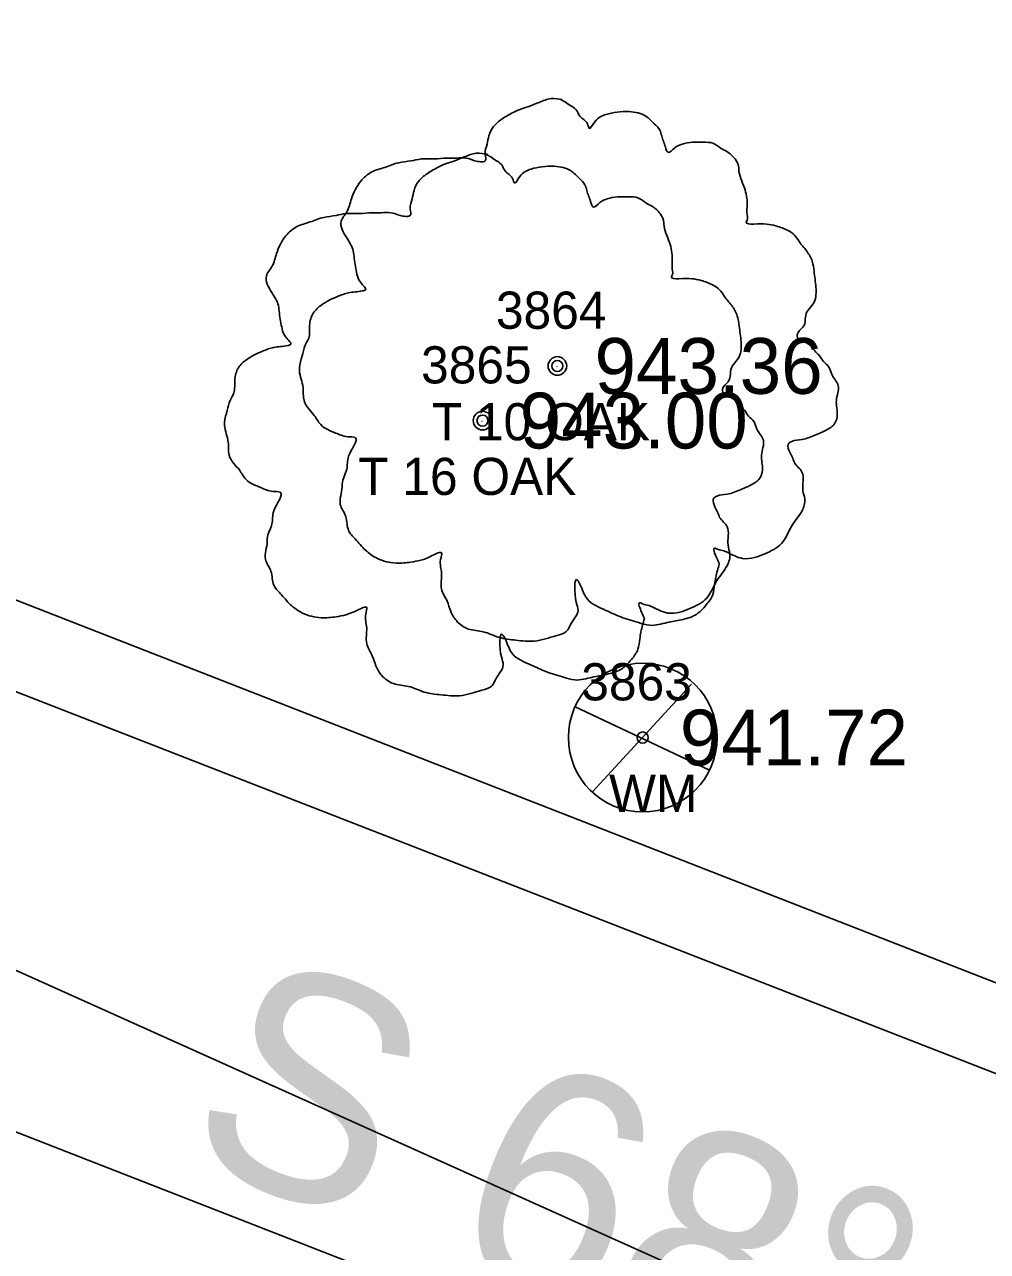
# Model space of a CAD drawing. Extents: x 1575382 to 1578175, y 1099175 to 1101955.
# Drawn here: x 1577571.29 to 1577597.19, y 1100831.49 to 1100864.5 of the extents above; entities that cross this region are included whole.
import ezdxf

# ---------------------------------------------------------------- set-up
doc = ezdxf.new("R2010")
doc.units = 0
for name, color, linetype in [('RD_EX_Conc', 7, 'Continuous'), ('RD_EX_Road', 7, 'Continuous'), ('RD_EX_TX_UT_ELEV', 7, 'Continuous'), ('RD_EX_TX_VEG_ELEV', 7, 'Continuous'), ('RD_EX_UT', 7, 'Continuous'), ('RD_EX_UT_txCode', 7, 'Continuous'), ('RD_EX_VEG', 7, 'Continuous'), ('RD_EX_VEG_txCode', 7, 'Continuous'), ('RD_HC_Cl', 7, 'Continuous'), ('RD_HC_Data', 7, 'Continuous'), ('RD_SMD_Locator', 7, 'Continuous')]:
    doc.layers.add(name, color=color, linetype=linetype)

msp = doc.modelspace()

# ---------------------------------------------------------------- linework, layer by layer
at = {"layer": 'RD_EX_Conc'}
msp.add_lwpolyline([(1577521.961, 1100892.215), (1577519.026, 1100884.741), (1577517.864, 1100878.699), (1577519.281, 1100873.69), (1577525.338, 1100868.314), (1577559.486, 1100853.531), (1577604.815, 1100835.833), (1577651.288, 1100817.68)], dxfattribs=at)
at = {"layer": 'RD_EX_Road'}
msp.add_lwpolyline([(1577532.834, 1100925.692), (1577520.073, 1100893.352), (1577517.119, 1100885.443), (1577515.828, 1100878.695), (1577517.186, 1100872.6), (1577524.619, 1100866.376), (1577558.241, 1100851.545), (1577603.805, 1100833.782), (1577650.481, 1100815.34)], dxfattribs=at)
at = {"layer": 'RD_EX_UT'}
for p, q in [((1577586.563, 1100843.857), (1577589.231, 1100846.754)), ((1577586.082, 1100846.153), (1577589.713, 1100844.44))]:
    msp.add_line(p, q, dxfattribs=at)
msp.add_lwpolyline([(1577649.032, 1100804.001), (1577493.924, 1100873.726), (1577386.899, 1100948.146)], dxfattribs=at)
msp.add_circle((1577587.915, 1100845.316), 2, dxfattribs=at)
at = {"layer": 'RD_EX_VEG'}
for centre, radius in [((1577585.62, 1100855.313), 0.25), ((1577585.607, 1100855.294), 0.0001), ((1577583.606, 1100853.843), 0.25), ((1577583.594, 1100853.824), 0.0001)]:
    msp.add_circle(centre, radius, dxfattribs=at)
for points in [[(1577585.752, 1100862.48), (1577585.452, 1100862.505), (1577585.127, 1100862.405), (1577584.877, 1100862.305), (1577584.652, 1100862.23), (1577584.428, 1100862.13), (1577584.128, 1100861.955), (1577583.903, 1100861.755), (1577583.778, 1100861.505), (1577583.728, 1100861.28), (1577583.678, 1100861.006), (1577583.678, 1100860.831), (1577583.553, 1100860.806), (1577583.403, 1100860.831), (1577583.153, 1100860.906), (1577582.903, 1100860.906), (1577582.653, 1100860.906), (1577582.303, 1100860.881), (1577581.954, 1100860.881), (1577581.679, 1100860.831), (1577581.354, 1100860.781), (1577580.979, 1100860.656), (1577580.629, 1100860.531), (1577580.329, 1100860.281), (1577580.079, 1100859.806), (1577579.954, 1100859.456), (1577579.805, 1100859.206), (1577579.954, 1100858.757), (1577580.129, 1100858.407), (1577580.154, 1100858.207), (1577580.229, 1100857.782), (1577580.329, 1100857.557), (1577580.454, 1100857.357), (1577580.379, 1100857.332), (1577580.004, 1100857.282), (1577579.705, 1100857.182), (1577579.28, 1100856.957), (1577579.055, 1100856.732), (1577578.955, 1100856.407), (1577578.93, 1100856.058), (1577578.83, 1100855.858), (1577578.755, 1100855.583), (1577578.73, 1100855.508), (1577578.68, 1100855.183), (1577578.78, 1100854.733), (1577578.805, 1100854.383), (1577578.93, 1100854.158), (1577579.08, 1100853.984), (1577579.255, 1100853.734), (1577579.655, 1100853.509), (1577579.979, 1100853.409), (1577580.179, 1100853.384), (1577580.004, 1100852.884), (1577579.954, 1100852.534), (1577579.83, 1100852.134), (1577579.83, 1100852.059), (1577579.78, 1100851.585), (1577579.929, 1100851.26), (1577580.004, 1100850.885), (1577580.179, 1100850.66), (1577580.454, 1100850.36), (1577580.779, 1100850.135), (1577581.279, 1100850.01), (1577581.679, 1100850.035), (1577582.254, 1100850.21), (1577582.503, 1100850.285), (1577582.478, 1100850.11), (1577582.503, 1100849.735), (1577582.503, 1100849.311), (1577582.653, 1100848.986), (1577582.753, 1100848.711), (1577582.903, 1100848.461), (1577583.228, 1100848.236), (1577583.628, 1100848.161), (1577584.053, 1100848.011), (1577584.503, 1100847.936), (1577585.002, 1100847.911), (1577585.602, 1100848.061), (1577585.877, 1100848.186), (1577585.977, 1100848.361), (1577586.177, 1100848.736), (1577586.127, 1100848.961), (1577586.152, 1100849.561), (1577586.252, 1100849.386), (1577586.427, 1100849.036), (1577586.926, 1100848.736), (1577587.326, 1100848.561), (1577587.801, 1100848.411), (1577588.101, 1100848.336), (1577588.576, 1100848.411), (1577588.951, 1100848.486), (1577589.325, 1100848.611), (1577589.625, 1100848.886), (1577589.8, 1100849.161), (1577589.85, 1100849.436), (1577589.925, 1100849.81), (1577589.975, 1100849.985)], [(1577589.975, 1100849.985), (1577589.9, 1100850.16), (1577589.85, 1100850.41), (1577589.925, 1100850.385), (1577590.1, 1100850.335), (1577590.375, 1100850.21), (1577590.6, 1100850.135), (1577590.925, 1100850.16), (1577591.2, 1100850.26), (1577591.649, 1100850.535), (1577591.924, 1100851.01), (1577592.199, 1100851.41), (1577592.274, 1100851.735), (1577592.224, 1100851.959), (1577592.199, 1100852.459), (1577591.999, 1100852.709), (1577591.949, 1100852.834), (1577591.849, 1100853.234), (1577591.924, 1100853.284), (1577592.199, 1100853.334), (1577592.574, 1100853.459), (1577592.849, 1100853.584), (1577593.074, 1100853.759), (1577593.149, 1100853.984), (1577593.124, 1100854.383), (1577593.174, 1100854.783), (1577593.099, 1100854.933), (1577592.999, 1100855.083), (1577592.924, 1100855.283), (1577592.774, 1100855.433), (1577592.674, 1100855.583), (1577592.574, 1100855.683), (1577592.449, 1100855.833), (1577592.274, 1100855.958), (1577592.124, 1100856.008), (1577592.074, 1100856.158), (1577592.224, 1100856.358), (1577592.274, 1100856.457), (1577592.299, 1100856.682), (1577592.524, 1100857.032), (1577592.574, 1100857.432), (1577592.524, 1100857.857), (1577592.474, 1100858.132), (1577592.324, 1100858.407), (1577592.124, 1100858.657), (1577591.999, 1100858.831), (1577591.824, 1100858.956), (1577591.499, 1100859.081), (1577591.25, 1100859.131), (1577590.9, 1100859.131), (1577590.7, 1100859.181), (1577590.725, 1100859.231), (1577590.725, 1100859.381), (1577590.725, 1100859.656), (1577590.65, 1100860.106), (1577590.5, 1100860.606), (1577590.5, 1100860.631), (1577590.4, 1100860.881), (1577590.175, 1100861.08), (1577590, 1100861.18), (1577589.8, 1100861.305), (1577589.55, 1100861.33), (1577589.25, 1100861.33), (1577588.976, 1100861.28), (1577588.776, 1100861.18), (1577588.601, 1100861.055), (1577588.526, 1100861.205), (1577588.426, 1100861.505), (1577588.376, 1100861.655), (1577588.226, 1100861.83), (1577588.001, 1100862.03), (1577587.551, 1100862.155), (1577586.926, 1100862.08), (1577586.627, 1100861.88), (1577586.477, 1100861.705), (1577586.427, 1100861.83), (1577586.227, 1100862.03), (1577586.127, 1100862.205), (1577585.952, 1100862.33), (1577585.802, 1100862.43), (1577585.702, 1100862.48)], [(1577583.738, 1100861.01), (1577583.438, 1100861.035), (1577583.114, 1100860.935), (1577582.864, 1100860.835), (1577582.639, 1100860.76), (1577582.414, 1100860.66), (1577582.114, 1100860.485), (1577581.889, 1100860.285), (1577581.764, 1100860.035), (1577581.714, 1100859.811), (1577581.664, 1100859.536), (1577581.664, 1100859.361), (1577581.539, 1100859.336), (1577581.389, 1100859.361), (1577581.139, 1100859.436), (1577580.889, 1100859.436), (1577580.64, 1100859.436), (1577580.29, 1100859.411), (1577579.94, 1100859.411), (1577579.665, 1100859.361), (1577579.34, 1100859.311), (1577578.965, 1100859.186), (1577578.615, 1100859.061), (1577578.316, 1100858.811), (1577578.066, 1100858.336), (1577577.941, 1100857.986), (1577577.791, 1100857.736), (1577577.941, 1100857.287), (1577578.116, 1100856.937), (1577578.141, 1100856.737), (1577578.216, 1100856.312), (1577578.316, 1100856.087), (1577578.441, 1100855.887), (1577578.366, 1100855.862), (1577577.991, 1100855.812), (1577577.691, 1100855.712), (1577577.266, 1100855.487), (1577577.041, 1100855.263), (1577576.941, 1100854.938), (1577576.916, 1100854.588), (1577576.816, 1100854.388), (1577576.741, 1100854.113), (1577576.716, 1100854.038), (1577576.666, 1100853.713), (1577576.766, 1100853.263), (1577576.791, 1100852.914), (1577576.916, 1100852.689), (1577577.066, 1100852.514), (1577577.241, 1100852.264), (1577577.641, 1100852.039), (1577577.966, 1100851.939), (1577578.166, 1100851.914), (1577577.991, 1100851.414), (1577577.941, 1100851.064), (1577577.816, 1100850.665), (1577577.816, 1100850.59), (1577577.766, 1100850.115), (1577577.916, 1100849.79), (1577577.991, 1100849.415), (1577578.166, 1100849.19), (1577578.441, 1100848.89), (1577578.765, 1100848.665), (1577579.265, 1100848.54), (1577579.665, 1100848.565), (1577580.24, 1100848.74), (1577580.49, 1100848.815), (1577580.465, 1100848.64), (1577580.49, 1100848.266), (1577580.49, 1100847.841), (1577580.64, 1100847.516), (1577580.74, 1100847.241), (1577580.889, 1100846.991), (1577581.214, 1100846.766), (1577581.614, 1100846.691), (1577582.039, 1100846.541), (1577582.489, 1100846.466), (1577582.989, 1100846.441), (1577583.588, 1100846.591), (1577583.863, 1100846.716), (1577583.963, 1100846.891), (1577584.163, 1100847.266), (1577584.113, 1100847.491), (1577584.138, 1100848.091), (1577584.238, 1100847.916), (1577584.413, 1100847.566), (1577584.913, 1100847.266), (1577585.313, 1100847.091), (1577585.787, 1100846.941), (1577586.087, 1100846.866), (1577586.562, 1100846.941), (1577586.937, 1100847.016), (1577587.312, 1100847.141), (1577587.612, 1100847.416), (1577587.786, 1100847.691), (1577587.836, 1100847.966), (1577587.911, 1100848.341), (1577587.961, 1100848.515)], [(1577587.961, 1100848.515), (1577587.886, 1100848.69), (1577587.836, 1100848.94), (1577587.911, 1100848.915), (1577588.086, 1100848.865), (1577588.361, 1100848.74), (1577588.586, 1100848.665), (1577588.911, 1100848.69), (1577589.186, 1100848.79), (1577589.636, 1100849.065), (1577589.911, 1100849.54), (1577590.185, 1100849.94), (1577590.26, 1100850.265), (1577590.21, 1100850.49), (1577590.185, 1100850.989), (1577589.985, 1100851.239), (1577589.935, 1100851.364), (1577589.836, 1100851.764), (1577589.911, 1100851.814), (1577590.185, 1100851.864), (1577590.56, 1100851.989), (1577590.835, 1100852.114), (1577591.06, 1100852.289), (1577591.135, 1100852.514), (1577591.11, 1100852.914), (1577591.16, 1100853.313), (1577591.085, 1100853.463), (1577590.985, 1100853.613), (1577590.91, 1100853.813), (1577590.76, 1100853.963), (1577590.66, 1100854.113), (1577590.56, 1100854.213), (1577590.435, 1100854.363), (1577590.26, 1100854.488), (1577590.11, 1100854.538), (1577590.06, 1100854.688), (1577590.21, 1100854.888), (1577590.26, 1100854.988), (1577590.285, 1100855.213), (1577590.51, 1100855.562), (1577590.56, 1100855.962), (1577590.51, 1100856.387), (1577590.46, 1100856.662), (1577590.31, 1100856.937), (1577590.11, 1100857.187), (1577589.985, 1100857.362), (1577589.811, 1100857.487), (1577589.486, 1100857.612), (1577589.236, 1100857.661), (1577588.886, 1100857.661), (1577588.686, 1100857.711), (1577588.711, 1100857.761), (1577588.711, 1100857.911), (1577588.711, 1100858.186), (1577588.636, 1100858.636), (1577588.486, 1100859.136), (1577588.486, 1100859.161), (1577588.386, 1100859.411), (1577588.161, 1100859.611), (1577587.986, 1100859.711), (1577587.786, 1100859.836), (1577587.537, 1100859.861), (1577587.237, 1100859.861), (1577586.962, 1100859.811), (1577586.762, 1100859.711), (1577586.587, 1100859.586), (1577586.512, 1100859.736), (1577586.412, 1100860.035), (1577586.362, 1100860.185), (1577586.212, 1100860.36), (1577585.987, 1100860.56), (1577585.537, 1100860.685), (1577584.913, 1100860.61), (1577584.613, 1100860.41), (1577584.463, 1100860.235), (1577584.413, 1100860.36), (1577584.213, 1100860.56), (1577584.113, 1100860.735), (1577583.938, 1100860.86), (1577583.788, 1100860.96), (1577583.688, 1100861.01)]]:
    msp.add_spline(points, degree=3, dxfattribs=at)
at = {"layer": 'RD_HC_Cl'}
msp.add_line((1577551.724, 1100842.238), (1577653.853, 1100802.434), dxfattribs=at)
at = {"layer": 'RD_SMD_Locator'}
for centre in [(1577585.62, 1100855.313), (1577583.606, 1100853.843), (1577587.915, 1100845.316)]:
    msp.add_circle(centre, 0.15, dxfattribs=at)

# ---------------------------------------------------------------- texts
at = {"layer": 'RD_EX_TX_UT_ELEV'}
msp.add_text('941.72', height=1.5, dxfattribs=at).set_placement((1577588.915, 1100844.566))
at = {"layer": 'RD_EX_TX_VEG_ELEV'}
for s, p in [('943.36', (1577586.62, 1100854.563)), ('943.00', (1577584.606, 1100853.093))]:
    msp.add_text(s, height=1.5, dxfattribs=at).set_placement(p)
at = {"layer": 'RD_EX_UT_txCode'}
for s, p in [('3863', (1577586.262, 1100846.316)), ('WM', (1577587.01, 1100843.316))]:
    msp.add_text(s, height=1, dxfattribs=at).set_placement(p)
at = {"layer": 'RD_EX_VEG_txCode'}
for s, p in [('3864', (1577583.966, 1100856.313)), ('3865', (1577581.953, 1100854.843)), ('T 10 OAK', (1577582.242, 1100853.313)), ('T 16 OAK', (1577580.26, 1100851.843))]:
    msp.add_text(s, height=1, dxfattribs=at).set_placement(p)
at = {"layer": 'RD_HC_Data'}
msp.add_text('S 68%%d 42\' 25" E', height=6, rotation=338.707, dxfattribs=at).set_placement((1577575.398, 1100834.085))

doc.saveas('drawing.dxf')
